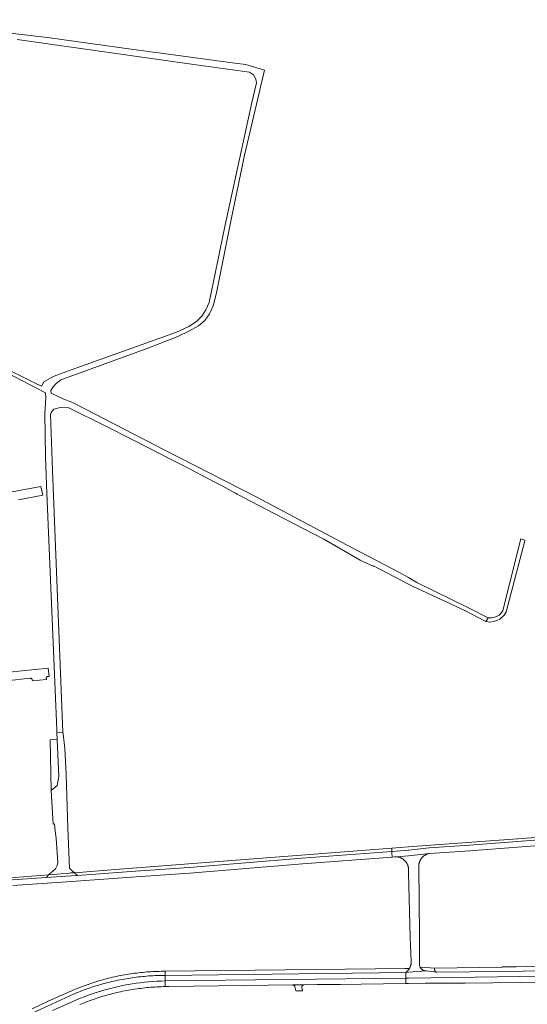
# Model space of a CAD drawing. Extents: x 146402 to 164798, y 455483 to 464134.
# Tile 560 of 575: x 162827 to 163053, y 460733 to 461171. Entities that reach past the tile are written whole.
import ezdxf

# ---------------------------------------------------------------- set-up
doc = ezdxf.new("R2010")
doc.units = 0
doc.header["$LTSCALE"] = 0.2
for name, color, linetype, lineweight in [('B-XX-VH-VERHARDING_ASFALT-GV', 252, 'CONTINUOUS', 18), ('B-XX-VH-VERHARDING_BETONSTRAATSTEEN-GV', 252, 'CONTINUOUS', 18), ('B-XX-VH-VERHARDING_FUNDERING_ZAND-GV', 252, 'CONTINUOUS', 18), ('B-XX-VH-VERHARDING_TEGEL-GV', 252, 'CONTINUOUS', 18)]:
    doc.layers.add(name, color=color, linetype=linetype, lineweight=lineweight)

msp = doc.modelspace()

# ---------------------------------------------------------------- linework, layer by layer
at = {"layer": 'B-XX-VH-VERHARDING_ASFALT-GV'}
for points in [[(162826.446, 460957.192), (162837.191, 460959.248), (162836.393, 460963.144), (162821.227, 460960.214)], [(162823.895, 460785.555), (162850, 460787.326), (162878.699, 460789.447), (162902.598, 460791.129), (162952.73, 460795.26), (162992.69, 460798.213), (162992.594, 460800.229), (162992.571, 460800.711), (162952.535, 460797.752), (162902.408, 460793.622), (162878.519, 460791.941), (162852.653, 460790.029), (162849.823, 460789.82), (162838.889, 460789.078), (162823.686, 460788.047)], [(162841.476, 460729.914), (162848.906, 460733.209), (162850.582, 460733.972), (162852.271, 460734.706), (162853.973, 460735.411), (162855.687, 460736.086), (162857.413, 460736.73), (162859.149, 460737.345), (162860.896, 460737.929), (162862.652, 460738.483), (162864.418, 460739.006), (162866.193, 460739.499), (162867.976, 460739.96), (162869.767, 460740.39), (162871.565, 460740.789), (162873.37, 460741.157), (162875.181, 460741.492), (162876.997, 460741.797), (162878.819, 460742.07), (162880.645, 460742.311), (162882.475, 460742.52), (162884.308, 460742.697), (162886.144, 460742.842), (162887.983, 460742.956), (162889.823, 460743.037), (162891.664, 460743.086), (162891.679, 460745.595), (162890.759, 460745.587), (162889.838, 460745.571), (162888.918, 460745.547), (162887.998, 460745.515), (162887.079, 460745.476), (162886.159, 460745.428), (162885.241, 460745.372), (162884.323, 460745.308), (162883.405, 460745.236), (162882.488, 460745.156), (162881.572, 460745.069), (162880.656, 460744.973), (162879.742, 460744.869), (162878.828, 460744.758), (162877.916, 460744.638), (162877.004, 460744.511), (162876.093, 460744.375), (162875.184, 460744.232), (162874.276, 460744.081), (162873.37, 460743.922), (162872.465, 460743.755), (162871.561, 460743.58), (162870.659, 460743.397), (162869.758, 460743.207), (162868.859, 460743.008), (162867.962, 460742.802), (162867.067, 460742.588), (162866.174, 460742.367), (162865.282, 460742.137), (162864.393, 460741.9), (162863.506, 460741.655), (162862.621, 460741.402), (162861.738, 460741.142), (162860.857, 460740.874), (162859.979, 460740.599), (162859.103, 460740.315), (162858.23, 460740.025), (162857.359, 460739.726), (162856.491, 460739.42), (162855.626, 460739.107), (162854.763, 460738.786), (162853.903, 460738.457), (162853.047, 460738.121), (162852.192, 460737.778), (162851.341, 460737.427), (162851.143, 460737.344), (162841.475, 460732.907), (162832.472, 460728.708)], [(162853.677, 460732.603), (162854.516, 460732.95), (162855.358, 460733.289), (162856.203, 460733.622), (162857.05, 460733.946), (162857.901, 460734.264), (162858.754, 460734.573), (162859.61, 460734.876), (162860.469, 460735.17), (162861.33, 460735.457), (162862.194, 460735.737), (162863.06, 460736.009), (162863.928, 460736.273), (162864.799, 460736.53), (162865.672, 460736.778), (162866.547, 460737.02), (162867.424, 460737.253), (162868.304, 460737.479), (162869.185, 460737.697), (162870.068, 460737.907), (162870.953, 460738.109), (162871.84, 460738.304), (162872.728, 460738.491), (162873.618, 460738.67), (162874.51, 460738.841), (162875.403, 460739.004), (162876.297, 460739.159), (162877.193, 460739.307), (162878.09, 460739.446), (162878.988, 460739.578), (162879.887, 460739.702), (162880.788, 460739.818), (162881.689, 460739.925), (162882.591, 460740.025), (162883.494, 460740.117), (162884.398, 460740.201), (162885.303, 460740.277), (162886.208, 460740.345), (162887.114, 460740.405), (162888.02, 460740.458), (162888.927, 460740.502), (162889.834, 460740.538), (162890.741, 460740.566), (162891.649, 460740.586), (162891.664, 460743.086), (162889.823, 460743.037), (162887.983, 460742.956), (162886.144, 460742.842), (162884.308, 460742.697), (162882.475, 460742.52), (162880.645, 460742.311), (162878.819, 460742.07), (162876.997, 460741.797), (162875.181, 460741.492), (162873.37, 460741.157), (162871.565, 460740.789), (162869.767, 460740.39), (162867.976, 460739.96), (162866.193, 460739.499), (162864.418, 460739.006), (162862.652, 460738.483), (162860.896, 460737.929), (162859.149, 460737.345), (162857.413, 460736.73), (162855.687, 460736.086), (162853.973, 460735.411), (162852.271, 460734.706), (162850.582, 460733.972), (162848.906, 460733.209), (162841.476, 460729.914)]]:
    msp.add_lwpolyline(points, dxfattribs=at)
for points in [[(163155.538, 460813.314), (163155.487, 460813.812), (163063.715, 460806.368), (163027.116, 460803.449), (163009.179, 460802.311), (163000, 460801.269), (162999.766, 460801.242), (162994.581, 460800.855), (162992.571, 460800.711), (162992.594, 460800.229), (162992.69, 460798.213), (162993.722, 460798.38), (162994.767, 460798.362), (163000, 460798.753), (163009.399, 460799.82), (163027.295, 460800.955), (163063.915, 460803.876), (163155.74, 460811.324)], [(162998.77, 460744.399), (162998.783, 460746.879), (162891.679, 460745.595), (162891.664, 460743.086)], [(163098.783, 460745.779), (163098.783, 460748.302), (163088.33, 460748.095), (163041.661, 460747.361), (163012.661, 460746.997), (163012.492, 460747.016), (163007.857, 460747.552), (163000, 460746.969), (162998.783, 460746.879), (162998.77, 460744.399), (163000, 460744.416)], [(163098.782, 460742.978), (163098.783, 460745.779), (163000, 460744.416), (162998.77, 460744.399), (162998.782, 460741.967), (163000, 460741.984), (163007.427, 460742.081), (163025.204, 460742.049)], [(162998.782, 460741.967), (162998.77, 460744.399), (162891.664, 460743.086), (162891.649, 460740.586), (162892.443, 460740.597), (162893.238, 460740.602), (162948.463, 460741.316), (162953.489, 460741.381), (162959.282, 460741.456), (162968.282, 460741.573), (162969.645, 460741.59), (162978.84, 460741.709)]]:
    msp.add_lwpolyline(points, close=True, dxfattribs=at)
at = {"layer": 'B-XX-VH-VERHARDING_BETONSTRAATSTEEN-GV'}
msp.add_lwpolyline([(162821.009, 460876.697), (162831.559, 460877.792), (162831.625, 460877.796), (162831.711, 460877.793), (162831.797, 460877.783), (162831.882, 460877.765), (162831.964, 460877.739), (162832.044, 460877.706), (162832.12, 460877.666), (162832.192, 460877.618), (162832.26, 460877.564), (162832.322, 460877.504), (162832.378, 460877.439), (162832.428, 460877.369), (162832.472, 460877.294), (162832.508, 460877.215), (162832.537, 460877.134), (162832.576, 460876.639), (162838.791, 460877.254), (162838.787, 460877.284), (162838.735, 460877.656), (162838.734, 460877.667), (162838.729, 460877.75), (162838.732, 460877.832), (162838.744, 460877.914), (162838.763, 460877.995), (162838.789, 460878.073), (162838.824, 460878.148), (162838.865, 460878.22), (162838.913, 460878.287), (162838.967, 460878.35), (162839.027, 460878.406), (162839.093, 460878.457), (162839.163, 460878.501), (162839.236, 460878.538), (162839.313, 460878.568), (162839.393, 460878.591), (162839.475, 460878.605), (162839.557, 460878.612), (162839.967, 460878.635), (162839.575, 460882.287), (162822.284, 460880.527)], dxfattribs=at)
for points in [[(162846.215, 460853.109), (162846.187, 460853.797), (162843.469, 460853.631), (162843.598, 460850.55), (162844.286, 460834.028), (162843.598, 460830.032), (162840.922, 460827.776), (162841.82, 460812.91), (162842.372, 460812.965), (162842.684, 460809.806), (162843.205, 460806.641), (162843.898, 460795.766), (162843.626, 460794.409), (162842.877, 460792.996), (162839.756, 460790.363), (162849.105, 460791.1), (162849.594, 460791.139), (162851.251, 460791.27), (162850.416, 460791.997), (162850, 460792.359), (162849.525, 460792.773), (162849.027, 460793.206), (162848.361, 460811.208), (162848.03, 460820.737), (162847.621, 460835.161), (162846.992, 460846.569)], [(163155.449, 460814.19), (163155.36, 460815.065), (163122.676, 460812.494), (163060.722, 460807.282), (163003.793, 460803.126), (163000, 460802.832), (162992.497, 460802.25), (162992.571, 460800.711), (162994.581, 460800.855), (162999.766, 460801.242), (163000, 460801.269), (163009.179, 460802.311), (163027.116, 460803.449), (163063.715, 460806.368), (163155.487, 460813.812)], [(162992.571, 460800.711), (162992.497, 460802.25), (162871.381, 460792.857), (162851.251, 460791.27), (162852.653, 460790.029), (162878.519, 460791.941), (162902.408, 460793.622), (162952.535, 460797.752)], [(162838.889, 460789.078), (162839.756, 460790.363), (162813.562, 460788.298), (162813.688, 460787.045), (162823.686, 460788.047)], [(162852.653, 460790.029), (162851.251, 460791.27), (162849.594, 460791.139), (162849.105, 460791.1), (162839.756, 460790.363), (162838.889, 460789.078), (162849.823, 460789.82)], [(162953.182, 460741.328), (162953.489, 460741.381), (162948.463, 460741.316), (162948.552, 460741.313), (162948.641, 460741.302), (162948.729, 460741.284), (162948.814, 460741.257), (162948.896, 460741.223), (162948.976, 460741.182), (162949.051, 460741.134), (162949.122, 460741.079), (162949.187, 460741.019), (162949.247, 460740.952), (162949.301, 460740.881), (162949.348, 460740.805), (162949.388, 460740.725), (162949.421, 460740.642), (162949.446, 460740.556), (162949.458, 460740.501), (162949.806, 460738.655), (162952.805, 460738.685), (162952.52, 460740.196), (162952.507, 460740.284), (162952.503, 460740.374), (162952.506, 460740.463), (162952.517, 460740.552), (162952.536, 460740.639), (162952.563, 460740.724), (162952.598, 460740.807), (162952.639, 460740.886), (162952.688, 460740.961), (162952.743, 460741.032), (162952.804, 460741.097), (162952.87, 460741.156), (162952.942, 460741.21), (162953.018, 460741.256), (162953.098, 460741.296)]]:
    msp.add_lwpolyline(points, close=True, dxfattribs=at)
at = {"layer": 'B-XX-VH-VERHARDING_FUNDERING_ZAND-GV'}
for points in [[(162813.787, 461017.469), (162838.46, 461004.752), (162838.539, 461002.379), (162838.461, 461000.445), (162838.431, 461000), (162838.14, 460995.707), (162838.356, 460976.28), (162838.681, 460968.476), (162838.882, 460963.668), (162843.415, 460854.929), (162843.469, 460853.631), (162846.187, 460853.797), (162841.471, 460970.227), (162840.579, 460995.131), (162840.886, 460995.988), (162842.11, 460997.465), (162842.708, 460997.649), (162844.87, 460998.316), (162848.803, 460998.072), (162865.604, 460989.735), (162885.691, 460979.498), (162893.153, 460975.695), (162899.049, 460972.691), (162914.376, 460964.727), (162917.025, 460963.35), (162922.424, 460960.412), (162922.998, 460960.15), (162923.791, 460959.73), (162936.117, 460953.211), (162962.3, 460939.686), (162978.516, 460930.392), (162979.716, 460929.704), (162984.23, 460927.625), (162984.347, 460927.846), (163000, 460919.682), (163001.834, 460918.725), (163025.029, 460907.885), (163034.357, 460903.077), (163035.446, 460904.73), (163027.039, 460909.017), (163003.697, 460920.438), (163000, 460922.566), (162995.731, 460925.023), (162974.942, 460935.761), (162932.145, 460958.497), (162891.279, 460979.394), (162851.326, 461000), (162849.451, 461000.967), (162846.804, 461001.88), (162840.877, 461004.619), (162840.742, 461005.809), (162841.759, 461007.456), (162843.142, 461008.917), (162844.426, 461009.97), (162845.174, 461010.511), (162883.202, 461024.36), (162897.375, 461029.887), (162902.18, 461032.176), (162906.543, 461034.622), (162909.265, 461036.896), (162911.46, 461039.883), (162912.978, 461043.486), (162914.488, 461049.258), (162921.06, 461081.822), (162926.915, 461110.476), (162935.894, 461148.409), (162927.575, 461150.889), (162922.723, 461151.445), (162901.973, 461154.204), (162876.53, 461157.694), (162839.275, 461162.805), (162771.175, 461170.795)], [(162825.86, 461161.959), (162905.489, 461150.784), (162926.966, 461147.815), (162929.222, 461147.427), (162930.966, 461146.303), (162932.095, 461144.385), (162932.366, 461142.749), (162930.263, 461133.916), (162918.3, 461078.746), (162914.111, 461058.684), (162911.193, 461045.004), (162909.782, 461041.773), (162907.919, 461038.854), (162905.676, 461036.489), (162902.257, 461034.311), (162896.646, 461031.8), (162879.326, 461025.485), (162850.321, 461015.109), (162842.318, 461012.174), (162838.7, 461010.332), (162837.72, 461009.699), (162836.65, 461007.682), (162833.856, 461009.045), (162805.326, 461023.109)]]:
    msp.add_lwpolyline(points, dxfattribs=at)
msp.add_lwpolyline([(163051.782, 460939.271), (163049.927, 460939.852), (163042.162, 460908.574), (163041.901, 460907.818), (163040.955, 460906.496), (163040.269, 460905.811), (163039.441, 460905.34), (163038.424, 460904.892), (163037.171, 460904.681), (163036.273, 460904.658), (163035.446, 460904.73), (163034.357, 460903.077), (163036.425, 460902.732), (163037.748, 460902.967), (163039.261, 460903.438), (163040.633, 460904.145), (163042.573, 460905.891), (163043.425, 460907.261), (163051.708, 460938.987)], close=True, dxfattribs=at)
at = {"layer": 'B-XX-VH-VERHARDING_TEGEL-GV'}
for points in [[(162844.286, 460834.028), (162843.598, 460850.55), (162840.442, 460850.371), (162840.922, 460827.776), (162843.598, 460830.032)], [(163009.188, 460799.783), (163009.399, 460799.82), (163000, 460798.753), (162994.767, 460798.362), (162995.444, 460798.25), (162996.103, 460798.06), (162996.228, 460798.014), (162996.429, 460797.933), (162996.628, 460797.845), (162996.823, 460797.75), (162997.014, 460797.648), (162997.202, 460797.538), (162997.385, 460797.422), (162997.564, 460797.299), (162997.738, 460797.17), (162997.907, 460797.034), (162998.071, 460796.892), (162998.23, 460796.744), (162998.384, 460796.591), (162998.531, 460796.431), (162998.673, 460796.267), (162998.808, 460796.097), (162998.937, 460795.923), (162999.06, 460795.744), (162999.176, 460795.56), (162999.285, 460795.373), (162999.387, 460795.181), (162999.482, 460794.986), (162999.569, 460794.788), (162999.65, 460794.586), (162999.723, 460794.381), (162999.788, 460794.174), (162999.845, 460793.965), (162999.895, 460793.754), (162999.937, 460793.541), (163000, 460791.239), (163000.787, 460762.396), (163001.108, 460751.787), (163001.12, 460751.611), (163001.126, 460751.403), (163001.124, 460751.196), (163001.114, 460750.988), (163001.096, 460750.781), (163001.071, 460750.575), (163001.037, 460750.37), (163000.995, 460750.167), (163000.946, 460749.965), (163000.889, 460749.765), (163000.824, 460749.568), (163000.752, 460749.373), (163000.672, 460749.181), (163000.585, 460748.992), (163000.491, 460748.807), (163000.39, 460748.626), (163000.21, 460748.316), (163000, 460748.025), (162999.436, 460747.405), (162998.783, 460746.879), (163000, 460746.969), (163007.857, 460747.552), (163007.715, 460747.554), (163007.56, 460747.564), (163007.407, 460747.582), (163007.255, 460747.607), (163007.104, 460747.641), (163006.955, 460747.682), (163006.809, 460747.731), (163006.665, 460747.788), (163006.524, 460747.852), (163006.387, 460747.923), (163006.254, 460748.001), (163006.125, 460748.086), (163006, 460748.177), (163005.881, 460748.275), (163005.766, 460748.379), (163005.658, 460748.488), (163005.555, 460748.604), (163005.458, 460748.724), (163005.367, 460748.849), (163005.283, 460748.979), (163005.206, 460749.112), (163005.136, 460749.25), (163004.918, 460749.884), (163004.846, 460750.55), (163004.878, 460763.116), (163004.557, 460794.183), (163004.56, 460794.343), (163004.571, 460794.557), (163004.59, 460794.77), (163004.617, 460794.983), (163004.652, 460795.194), (163004.694, 460795.404), (163004.745, 460795.612), (163004.803, 460795.818), (163004.869, 460796.022), (163004.942, 460796.223), (163005.023, 460796.421), (163005.112, 460796.617), (163005.207, 460796.808), (163005.31, 460796.996), (163005.419, 460797.18), (163005.536, 460797.36), (163005.658, 460797.535), (163005.788, 460797.706), (163005.924, 460797.872), (163006.065, 460798.032), (163006.213, 460798.187), (163006.366, 460798.337), (163006.525, 460798.48), (163006.689, 460798.618), (163006.859, 460798.749), (163007.032, 460798.874), (163007.211, 460798.993), (163007.394, 460799.104), (163007.58, 460799.209), (163007.771, 460799.307), (163007.965, 460799.397), (163008.163, 460799.48), (163008.363, 460799.556), (163008.566, 460799.624), (163008.771, 460799.685), (163008.979, 460799.738)], [(163005.611, 460749.244), (163005.136, 460749.25), (163005.206, 460749.112), (163005.283, 460748.979), (163005.367, 460748.849), (163005.458, 460748.724), (163005.555, 460748.604), (163005.658, 460748.488), (163005.766, 460748.379), (163005.881, 460748.275), (163006, 460748.177), (163006.125, 460748.086), (163006.254, 460748.001), (163006.387, 460747.923), (163006.524, 460747.852), (163006.665, 460747.788), (163006.809, 460747.731), (163006.955, 460747.682), (163007.104, 460747.641), (163007.255, 460747.607), (163007.407, 460747.582), (163007.56, 460747.564), (163007.715, 460747.554), (163007.857, 460747.552), (163012.492, 460747.016), (163012.401, 460747.038), (163012.313, 460747.068), (163012.227, 460747.105), (163012.145, 460747.149), (163012.067, 460747.2), (163011.994, 460747.258), (163011.926, 460747.321), (163011.864, 460747.391), (163011.808, 460747.465), (163011.758, 460747.544), (163011.716, 460747.627), (163011.68, 460747.713), (163011.652, 460747.802), (163011.632, 460747.893), (163011.62, 460747.985), (163011.612, 460748.778)], [(163000.21, 460748.316), (163000.39, 460748.626), (163000, 460748.622), (162998.513, 460748.605), (162891.69, 460747.406), (162891.679, 460745.595), (162998.783, 460746.879), (162999.436, 460747.405), (163000, 460748.025)]]:
    msp.add_lwpolyline(points, close=True, dxfattribs=at)
for points in [[(163062.401, 460749.78), (163047.853, 460749.428), (163041.728, 460749.349), (163041.679, 460749.164), (163011.612, 460748.778), (163011.62, 460747.985), (163011.632, 460747.893), (163011.652, 460747.802), (163011.68, 460747.713), (163011.716, 460747.627), (163011.758, 460747.544), (163011.808, 460747.465), (163011.864, 460747.391), (163011.926, 460747.321), (163011.994, 460747.258), (163012.067, 460747.2), (163012.145, 460747.149), (163012.227, 460747.105), (163012.313, 460747.068), (163012.401, 460747.038), (163012.492, 460747.016), (163012.661, 460746.997), (163041.661, 460747.361), (163088.33, 460748.095)], [(162832.472, 460728.708), (162841.475, 460732.907), (162851.143, 460737.344), (162851.341, 460737.427), (162852.192, 460737.778), (162853.047, 460738.121), (162853.903, 460738.457), (162854.763, 460738.786), (162855.626, 460739.107), (162856.491, 460739.42), (162857.359, 460739.726), (162858.23, 460740.025), (162859.103, 460740.315), (162859.979, 460740.599), (162860.857, 460740.874), (162861.738, 460741.142), (162862.621, 460741.402), (162863.506, 460741.655), (162864.393, 460741.9), (162865.282, 460742.137), (162866.174, 460742.367), (162867.067, 460742.588), (162867.962, 460742.802), (162868.859, 460743.008), (162869.758, 460743.207), (162870.659, 460743.397), (162871.561, 460743.58), (162872.465, 460743.755), (162873.37, 460743.922), (162874.276, 460744.081), (162875.184, 460744.232), (162876.093, 460744.375), (162877.004, 460744.511), (162877.916, 460744.638), (162878.828, 460744.758), (162879.742, 460744.869), (162880.656, 460744.973), (162881.572, 460745.069), (162882.488, 460745.156), (162883.405, 460745.236), (162884.323, 460745.308), (162885.241, 460745.372), (162886.159, 460745.428), (162887.079, 460745.476), (162887.998, 460745.515), (162888.918, 460745.547), (162889.838, 460745.571), (162890.759, 460745.587), (162891.679, 460745.595), (162891.69, 460747.406), (162890.781, 460747.403), (162889.872, 460747.391), (162888.963, 460747.372), (162888.054, 460747.345), (162887.145, 460747.309), (162886.237, 460747.266), (162885.33, 460747.214), (162884.422, 460747.155), (162883.516, 460747.088), (162882.609, 460747.012), (162881.704, 460746.929), (162880.799, 460746.838), (162879.896, 460746.739), (162878.993, 460746.632), (162878.091, 460746.516), (162877.19, 460746.394), (162876.29, 460746.263), (162875.392, 460746.124), (162874.495, 460745.977), (162873.599, 460745.822), (162872.704, 460745.66), (162871.811, 460745.49), (162870.919, 460745.311), (162870.029, 460745.125), (162869.141, 460744.931), (162868.255, 460744.73), (162867.37, 460744.52), (162866.487, 460744.303), (162865.606, 460744.078), (162864.727, 460743.845), (162863.85, 460743.605), (162862.976, 460743.356), (162862.103, 460743.1), (162861.233, 460742.837), (162860.365, 460742.566), (162859.5, 460742.287), (162858.637, 460742.001), (162857.777, 460741.707), (162856.919, 460741.405), (162856.064, 460741.096), (162855.212, 460740.779), (162854.362, 460740.455), (162853.516, 460740.124), (162852.672, 460739.785), (162851.831, 460739.438), (162850.994, 460739.084), (162850.159, 460738.723), (162849.696, 460738.519), (162846.313, 460737.068), (162839.28, 460733.954), (162832.452, 460730.741)]]:
    msp.add_lwpolyline(points, dxfattribs=at)

doc.saveas('drawing.dxf')
